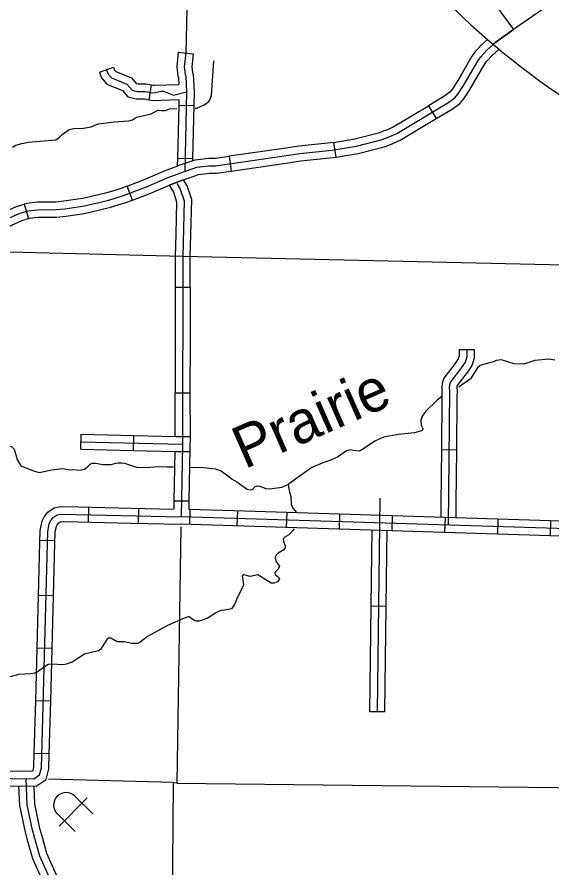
# Model space of a CAD drawing. Extents: x 1370567 to 1373900, y 377514 to 379648.
# Drawn here: x 1371949.2 to 1372102.1, y 378357.5 to 378600.9 of the extents above; entities that cross this region are included whole.
import ezdxf

# ---------------------------------------------------------------- set-up
doc = ezdxf.new("R2010")
doc.units = 0
doc.layers.add('Default', color=7, linetype='Continuous')

msp = doc.modelspace()

# ---------------------------------------------------------------- linework, layer by layer
at = {"layer": 'Default'}
for p, q in [((1371995.3, 378590.87), (1371999.56, 378590.41)), ((1371972.79, 378585.13), (1371976.83, 378586.55)), ((1371986.96, 378577.28), (1371987.7, 378581.5)), ((1371995.43, 378575.68), (1371999.71, 378575.58)), ((1372066.75, 378575.55), (1372068.95, 378571.87)), ((1372040.38, 378560.85), (1372039.7, 378565.08)), ((1371995.08, 378560.6), (1371999.36, 378560.5)), ((1372009.83, 378561.1), (1372010.45, 378556.86)), ((1371982.2, 378548.55), (1371980.68, 378552.55)), ((1371951.28, 378547.38), (1371952.52, 378543.28)), ((1371952.52, 378543.28), (1371952.52, 378543.28)), ((1371994.41, 378523.63), (1371998.69, 378523.63)), ((1372075.56, 378505.8), (1372079.84, 378505.86)), ((1371994.37, 378493.46), (1371998.65, 378493.46)), ((1371967.46, 378477.32), (1371967.56, 378481.6)), ((1371982.54, 378476.97), (1371982.64, 378481.25)), ((1371998.67, 378480.88), (1371994.38, 378480.98)), ((1371994.31, 378476.69), (1371998.6, 378476.62)), ((1372070.48, 378477.18), (1372074.77, 378477.13)), ((1372012.02, 378468.01), (1372015.01, 378465.91)), ((1371969.63, 378456.44), (1371969.73, 378460.72)), ((1371983.93, 378460.41), (1371983.84, 378456.13)), ((1371994.06, 378462.56), (1371998.35, 378462.49)), ((1371998.59, 378455.78), (1371998.72, 378460.07)), ((1372012.16, 378455.36), (1372012.29, 378459.64)), ((1372026.3, 378459.21), (1372026.17, 378454.92)), ((1372041.38, 378458.73), (1372041.25, 378454.45)), ((1372056.46, 378458.26), (1372056.33, 378453.98)), ((1372071.54, 378457.79), (1372071.4, 378453.51)), ((1372086.62, 378457.32), (1372086.48, 378453.04)), ((1372101.69, 378456.85), (1372101.56, 378452.57)), ((1371960.08, 378451.1), (1371955.79, 378451.21)), ((1371959.66, 378435.36), (1371955.37, 378435.47)), ((1372054.72, 378432.31), (1372050.44, 378432.36)), ((1371959.25, 378420.28), (1371954.97, 378420.39)), ((1371958.85, 378405.2), (1371954.56, 378405.31)), ((1372054.36, 378402.14), (1372050.07, 378402.19)), ((1371958.44, 378390.12), (1371954.16, 378390.23)), ((1371969.32, 378377.55), (1371961.26, 378369.44)), ((1371965.78, 378378.04), (1371970.85, 378373.01)), ((1371960.75, 378372.97), (1371965.82, 378367.94))]:
    msp.add_line(p, q, dxfattribs=at)
for points in [[(1372164.09, 378646.29), (1372158.5, 378641.9), (1372150.64, 378634.07), (1372147.38, 378632.08), (1372143.86, 378630.26), (1372142.37, 378629.26), (1372139.97, 378628.41), (1372133.19, 378626.52), (1372129.93, 378624.79), (1372127.01, 378622.71), (1372124.31, 378620.44), (1372091.06, 378597.32), (1372088.12, 378595.25), (1372086.01, 378593.76), (1372085.29, 378593.11)], [(1372081.82, 378614.45), (1372084.35, 378610.59), (1372084.75, 378609.45), (1372085.16, 378606.37), (1372085.51, 378604.94), (1372091.06, 378597.32)], [(1371997.98, 378611.62), (1371997.43, 378590.64)], [(1371944.42, 378542.24), (1371949.88, 378544.72), (1371952.37, 378545.47), (1371955.17, 378545.79), (1371960.46, 378545.84), (1371962.87, 378546.11), (1371968.47, 378546.93), (1371975.42, 378548.58), (1371979.39, 378549.77), (1371986.22, 378552.37), (1371992.14, 378554.96), (1371996.02, 378556.4), (1372000.63, 378557.99), (1372004.03, 378558.41), (1372006.06, 378558.39), (1372030.03, 378561.87), (1372039.15, 378562.82), (1372046.22, 378563.96), (1372053.51, 378565.87), (1372055.79, 378566.71), (1372057.71, 378567.63), (1372072.36, 378576.41), (1372074.33, 378577.82), (1372075.21, 378578.82), (1372076.69, 378581.14), (1372080.99, 378588.54), (1372081.7, 378589.54), (1372083.44, 378591.43), (1372086.01, 378593.76), (1372091.06, 378597.32)], [(1372083.65, 378594.51), (1372081.93, 378592.95), (1372080.03, 378590.89), (1372079.18, 378589.7), (1372076.51, 378585.09)], [(1372080.21, 378582.93), (1372082.79, 378587.37), (1372083.37, 378588.19), (1372084.95, 378589.91), (1372086.95, 378591.72)], [(1371995.3, 378590.87), (1371994.86, 378586.72), (1371995.15, 378584), (1371995.33, 378583.55), (1371995.42, 378581.59)], [(1371997.43, 378590.64), (1371997.01, 378586.72), (1371997.25, 378584.52), (1371997.45, 378584.01), (1371997.66, 378579.54), (1371997.14, 378556.95)], [(1371999.56, 378590.41), (1371999.17, 378586.72), (1371999.35, 378585.03), (1371999.57, 378584.46), (1371999.81, 378579.57), (1371999.71, 378575.58)], [(1372000.11, 378574.89), (1372000.62, 378574.9), (1372002.68, 378575.79), (1372003.99, 378576.74), (1372004.21, 378577.07), (1372004.81, 378578.44), (1372005.5, 378588.4)], [(1371972.79, 378585.13), (1371973.36, 378583.51), (1371974.91, 378581.73), (1371979.34, 378579.95), (1371980.9, 378578.13), (1371983.31, 378577.49), (1371985.66, 378577.5), (1371986.96, 378577.28)], [(1371974.81, 378585.84), (1371975.24, 378584.61), (1371976.19, 378583.53), (1371980.63, 378581.74), (1371982.1, 378580.03), (1371983.58, 378579.64), (1371985.85, 378579.65), (1371988.08, 378579.25), (1371988.74, 378579.31), (1371990.39, 378579.75), (1371991.08, 378579.72), (1371992.03, 378579.3), (1371993.95, 378578.62), (1371997.66, 378579.54)], [(1371976.83, 378586.55), (1371977.13, 378585.71), (1371977.46, 378585.33), (1371981.92, 378583.54), (1371983.29, 378581.93), (1371983.86, 378581.78), (1371986.03, 378581.79), (1371987.7, 378581.5)], [(1372076.51, 378585.09), (1372074.86, 378582.26), (1372073.49, 378580.11), (1372072.88, 378579.42), (1372071.18, 378578.2), (1372066.75, 378575.55)], [(1372068.95, 378571.87), (1372073.53, 378574.61), (1372075.77, 378576.22), (1372076.93, 378577.53), (1372078.52, 378580.03), (1372080.21, 378582.93)], [(1371987.7, 378581.5), (1371988.17, 378581.41), (1371988.37, 378581.43), (1371995.42, 378581.59)], [(1371986.96, 378577.28), (1371987.99, 378577.09), (1371995.47, 378577.37)], [(1371995.47, 378577.37), (1371995.43, 378575.68)], [(1371960.31, 378565.83), (1371961.33, 378566.54), (1371962.12, 378567.33), (1371964.12, 378568.73), (1371965.43, 378569.06), (1371968.18, 378569.1), (1371970.41, 378569.54), (1371972.44, 378570.4), (1371976.94, 378570.97), (1371981.14, 378571.22), (1371982.2, 378571.56), (1371983.35, 378572.24), (1371987.54, 378573.28), (1371989.46, 378574.26), (1371990.52, 378574.23), (1371991.61, 378574.19), (1371992.78, 378574.67), (1371994.85, 378574.74)], [(1371995.43, 378575.68), (1371995.08, 378560.6)], [(1371999.71, 378575.58), (1371999.36, 378560.5)], [(1372053.98, 378568.33), (1372054.96, 378568.69), (1372056.69, 378569.52), (1372066.75, 378575.55)], [(1372055.46, 378564.31), (1372056.63, 378564.74), (1372058.73, 378565.75), (1372068.95, 378571.87)], [(1372039.7, 378565.08), (1372045.77, 378566.06), (1372052.87, 378567.92), (1372053.98, 378568.33)], [(1371947.93, 378563.73), (1371948.87, 378564.24), (1371950.61, 378564.76), (1371952.53, 378565.09), (1371960.31, 378565.83)], [(1372039.7, 378565.08), (1372038.87, 378564.95), (1372029.76, 378564), (1372024.76, 378563.27)], [(1372024.76, 378563.27), (1372009.83, 378561.1)], [(1372040.38, 378560.85), (1372046.66, 378561.86), (1372054.15, 378563.83), (1372055.46, 378564.31)], [(1371994.68, 378558.19), (1371995.3, 378558.42), (1372000.14, 378560.09), (1372003.91, 378560.55), (1372005.92, 378560.53), (1372009.83, 378561.1)], [(1371995.08, 378560.6), (1371995.03, 378558.33)], [(1371999.36, 378560.5), (1371999.35, 378559.82)], [(1372025.38, 378559.03), (1372030.29, 378559.75), (1372039.43, 378560.7), (1372040.38, 378560.85)], [(1371980.68, 378552.55), (1371985.41, 378554.35), (1371991.33, 378556.95), (1371994.68, 378558.19)], [(1372010.45, 378556.86), (1372025.38, 378559.03)], [(1371996.18, 378554.18), (1371996.75, 378554.39), (1372001.11, 378555.89), (1372004.15, 378556.26), (1372006.2, 378556.24), (1372010.45, 378556.86)], [(1371982.2, 378548.55), (1371987.03, 378550.38), (1371992.94, 378552.97), (1371996.18, 378554.18)], [(1371996.76, 378554.39), (1371996.18, 378554.18), (1371992.67, 378552.87), (1371993.9, 378550.83), (1371994.84, 378548.05), (1371994.59, 378538.77)], [(1371994.89, 378553.34), (1371995.86, 378551.73), (1371996.99, 378548.37), (1371996.56, 378532.41), (1371996.49, 378478.79)], [(1371998.87, 378538.66), (1371999.15, 378548.7), (1371997.81, 378552.64), (1371996.76, 378554.39)], [(1371980.68, 378552.55), (1371978.7, 378551.8), (1371974.86, 378550.65), (1371968.07, 378549.03), (1371966.57, 378548.82)], [(1371966.57, 378548.82), (1371962.59, 378548.23), (1371960.33, 378547.98), (1371955.04, 378547.93), (1371951.93, 378547.58), (1371951.28, 378547.38)], [(1371967.19, 378544.57), (1371968.87, 378544.82), (1371975.97, 378546.51), (1371980.08, 378547.74), (1371982.2, 378548.55)], [(1371937.21, 378541.88), (1371938.17, 378542.18), (1371943.6, 378544.22), (1371949.12, 378546.73), (1371951.28, 378547.38)], [(1371938.52, 378537.79), (1371939.58, 378538.13), (1371945.24, 378540.26), (1371950.64, 378542.71), (1371952.52, 378543.28)], [(1371952.52, 378543.28), (1371952.8, 378543.36), (1371955.3, 378543.65), (1371960.59, 378543.7), (1371963.14, 378543.98), (1371967.19, 378544.57)], [(1371994.59, 378538.77), (1371994.42, 378532.45), (1371994.41, 378523.63)], [(1371998.69, 378523.63), (1371998.7, 378532.38), (1371998.87, 378538.66)], [(1371996.56, 378532.41), (1371931.63, 378534.03)], [(1372209.63, 378528.35), (1372147.49, 378528.98), (1371996.56, 378532.41)], [(1371994.41, 378523.63), (1371994.39, 378508.55)], [(1371998.69, 378523.63), (1371998.67, 378508.54)], [(1371994.39, 378508.55), (1371994.37, 378493.46)], [(1371998.67, 378508.54), (1371998.65, 378493.46)], [(1372075.56, 378505.8), (1372075.58, 378504.01), (1372075.49, 378503.69), (1372075.3, 378503.14), (1372074.4, 378501.79), (1372072.43, 378499.23), (1372071.19, 378497.6), (1372070.68, 378496.16), (1372070.6, 378494.91), (1372070.65, 378493.98), (1372070.64, 378492.26)], [(1372077.7, 378505.83), (1372077.73, 378503.73), (1372077.54, 378503.05), (1372077.24, 378502.18), (1372076.15, 378500.54), (1372074.13, 378497.93), (1372073.1, 378496.57), (1372072.8, 378495.72), (1372072.74, 378494.9), (1372072.8, 378494.03), (1372072.4, 378455.62)], [(1372079.84, 378505.86), (1372079.87, 378503.45), (1372079.58, 378502.41), (1372079.17, 378501.22), (1372077.89, 378499.3), (1372075.83, 378496.63), (1372075, 378495.54), (1372074.92, 378495.28), (1372074.89, 378494.9), (1372074.94, 378494.09), (1372074.92, 378492.22)], [(1372102.91, 378502.77), (1372101.27, 378503.06), (1372097.16, 378502.72), (1372095.43, 378502.07), (1372093.9, 378501.64), (1372091.27, 378501.68), (1372087.65, 378502.84), (1372086.08, 378502.67), (1372085.32, 378502.25), (1372083.81, 378501.88), (1372081.53, 378501.21), (1372080.75, 378500.57), (1372078.78, 378497.4), (1372075.84, 378495.29), (1372075.5, 378495.06)], [(1371994.38, 378480.98), (1371994.37, 378493.45)], [(1371998.65, 378493.46), (1371998.67, 378480.88)], [(1372070.61, 378492.38), (1372069.23, 378491.29), (1372066.06, 378488.23), (1372065.08, 378486.85), (1372064.56, 378485.58), (1372064.7, 378484.19), (1372065.18, 378483.25), (1372065.1, 378482.74), (1372064.82, 378482.53), (1372062.8, 378482.01), (1372058.18, 378481.53), (1372053.91, 378480.71), (1372051.45, 378479.64), (1372048.26, 378477.38), (1372047.07, 378476.73)], [(1372070.64, 378492.26), (1372070.48, 378477.18)], [(1372074.92, 378492.22), (1372074.77, 378477.13)], [(1371933.98, 378488.1), (1371934.61, 378487.77), (1371936.96, 378485.7), (1371941.66, 378480.25), (1371943.29, 378479.02), (1371944.98, 378478.37), (1371947.7, 378478.08), (1371948.43, 378477.35), (1371949.23, 378474.37), (1371950.32, 378472.56), (1371953.9, 378471.11), (1371955.57, 378470.65), (1371959.22, 378471.44)], [(1371967.56, 378481.6), (1371982.64, 378481.25)], [(1371982.64, 378481.25), (1371998.67, 378480.88), (1371998.61, 378477.57)], [(1371967.46, 378477.32), (1371982.54, 378476.97)], [(1371967.51, 378479.46), (1371996.49, 378478.79), (1371996.13, 378458)], [(1371998.61, 378477.57), (1371998.35, 378462.49)], [(1371982.54, 378476.97), (1371994.31, 378476.69)], [(1371994.31, 378476.69), (1371994.06, 378462.56)], [(1372047.07, 378476.73), (1372045.3, 378476.93), (1372044.46, 378477.11), (1372043.33, 378476.86), (1372040.84, 378475.05), (1372038.58, 378474.04), (1372036.65, 378473.43), (1372033.47, 378472.06), (1372027.49, 378467.82), (1372026.67, 378467.17)], [(1372070.48, 378477.18), (1372070.33, 378462.09)], [(1372074.77, 378477.13), (1372074.61, 378462.05)], [(1371959.22, 378471.44), (1371962.24, 378471.79), (1371964.39, 378471.37), (1371965.05, 378471.47), (1371967.3, 378471.33), (1371968.54, 378471.6), (1371969.25, 378472.2), (1371970.16, 378473.05), (1371970.74, 378473.33), (1371971.61, 378473.35), (1371973.78, 378472.96), (1371976.15, 378472.97), (1371977.42, 378473.29), (1371978.17, 378473.4), (1371979.1, 378473.4), (1371979.95, 378473.28), (1371983.35, 378472.16), (1371985.53, 378472.06), (1371990.05, 378472.35), (1371992.15, 378472.26), (1371993.91, 378472.26)], [(1371998.74, 378472.2), (1372002.55, 378472.09), (1372005.94, 378471.73)], [(1372005.94, 378471.73), (1372007.52, 378471.12), (1372009.76, 378469.51), (1372010.7, 378468.69), (1372012.02, 378468.01)], [(1372015.01, 378465.91), (1372015.82, 378465.72), (1372016.5, 378465.76), (1372017.23, 378466.66), (1372017.88, 378466.82), (1372018.63, 378466.69), (1372020.35, 378466.06), (1372021.47, 378465.97), (1372024.86, 378466.46), (1372026.67, 378467.17), (1372027.11, 378465.04), (1372027.48, 378463.82), (1372027.55, 378461.43), (1372028.12, 378460.32), (1372029.04, 378459.24)], [(1372052.22, 378402.16), (1372052.95, 378463.26)], [(1371955.78, 378450.55), (1371955.87, 378454.04), (1371956.41, 378456.76), (1371957.08, 378458.04), (1371958.06, 378459.3), (1371959.8, 378460.55), (1371961.65, 378460.9), (1371966.79, 378460.79)], [(1371966.79, 378460.79), (1371981.87, 378460.46)], [(1371981.87, 378460.46), (1371994.02, 378460.19)], [(1371994.06, 378462.56), (1371994.02, 378460.19)], [(1371998.35, 378462.49), (1371998.31, 378460.08)], [(1372070.33, 378462.09), (1372070.28, 378457.83)], [(1372074.61, 378462.05), (1372074.57, 378457.7)], [(1371766.05, 378386.12), (1371806.44, 378385.14), (1371954.08, 378383.04), (1371955.69, 378384.12), (1371956.19, 378386.16), (1371958.01, 378453.8), (1371958.45, 378456.04), (1371958.89, 378456.87), (1371959.56, 378457.74), (1371960.66, 378458.53), (1371961.83, 378458.75), (1371996.13, 378458)], [(1372297.62, 378450.9), (1372160.52, 378451.9), (1372157.06, 378452.13), (1372153.78, 378452.73), (1372150.84, 378452.99), (1372148.33, 378453.05), (1372146.53, 378453.31), (1371996.13, 378458)], [(1372011.22, 378459.68), (1371998.31, 378460.08)], [(1372026.3, 378459.21), (1372011.22, 378459.68)], [(1372041.38, 378458.73), (1372026.3, 378459.21)], [(1372056.46, 378458.26), (1372041.38, 378458.73)], [(1372071.54, 378457.79), (1372056.46, 378458.26)], [(1372086.62, 378457.32), (1372071.54, 378457.79)], [(1371960.06, 378450.44), (1371960.14, 378453.56), (1371960.49, 378455.31), (1371960.7, 378455.71), (1371961.07, 378456.19), (1371961.53, 378456.52), (1371962.01, 378456.61), (1371966.7, 378456.5)], [(1371966.7, 378456.5), (1371981.78, 378456.17)], [(1371981.78, 378456.17), (1371996.08, 378455.86)], [(1372011.09, 378455.39), (1371996.06, 378455.86)], [(1372026.17, 378454.92), (1372011.09, 378455.39)], [(1372101.69, 378456.85), (1372086.62, 378457.32)], [(1372116.77, 378456.38), (1372101.69, 378456.85)], [(1372028.44, 378454.57), (1372028.06, 378454.01), (1372026.91, 378452.82), (1372025.55, 378452), (1372025.25, 378451.48), (1372025.34, 378450.94), (1372025.88, 378449.69), (1372025.89, 378449.07), (1372025.5, 378448.49), (1372023.86, 378447.55), (1372023.3, 378447.02), (1372023.03, 378446.42), (1372023.14, 378445.25), (1372023.81, 378444.35), (1372024.19, 378443.81), (1372023.81, 378442.98), (1372022.91, 378441.99), (1372023.06, 378441.37), (1372024.08, 378440.61), (1372024.23, 378440.13), (1372023.61, 378439.38), (1372022.74, 378438.96), (1372021.88, 378438.95), (1372018.04, 378441.33), (1372015.84, 378440.86), (1372014.01, 378441.4), (1372013.56, 378441.05), (1372013.94, 378438.63), (1372013.73, 378437.89), (1372012.1, 378434.8), (1372011.36, 378432.85), (1372010.5, 378431.66), (1372008.56, 378431.29), (1372007.51, 378431.12), (1372005.89, 378430.38), (1372003.72, 378428.94), (1372001.31, 378428.16), (1372000.51, 378428.14), (1371999.73, 378428.36), (1371998.83, 378429.11), (1371998.48, 378429.42), (1371997.29, 378429.09), (1371992.27, 378426.83)], [(1371996.08, 378455.11), (1371994.9, 378381.81)], [(1372041.25, 378454.45), (1372026.17, 378454.92)], [(1372056.33, 378453.98), (1372041.25, 378454.45)], [(1372050.62, 378447.44), (1372050.7, 378454.16)], [(1372054.9, 378447.39), (1372054.98, 378454.02)], [(1372071.4, 378453.51), (1372056.33, 378453.98)], [(1372086.48, 378453.04), (1372071.4, 378453.51)], [(1372101.56, 378452.57), (1372086.48, 378453.04)], [(1371955.37, 378435.47), (1371955.78, 378450.55)], [(1372116.64, 378452.1), (1372101.56, 378452.57)], [(1371959.66, 378435.36), (1371960.06, 378450.44)], [(1372050.44, 378432.36), (1372050.62, 378447.44)], [(1372054.72, 378432.31), (1372054.9, 378447.39)], [(1371954.97, 378420.39), (1371955.37, 378435.47)], [(1371959.25, 378420.28), (1371959.66, 378435.36)], [(1372050.25, 378417.27), (1372050.44, 378432.36)], [(1372054.54, 378417.22), (1372054.72, 378432.31)], [(1371992.27, 378426.83), (1371986.5, 378423.75), (1371984.39, 378422.12), (1371983.74, 378421.76), (1371981.97, 378421.73), (1371979.96, 378422.18), (1371977.85, 378422.17), (1371976.08, 378423.22), (1371975.34, 378423.27), (1371974.86, 378422.86), (1371973.08, 378420), (1371972.55, 378419.59), (1371968.48, 378418.72), (1371964.95, 378416.43), (1371963.31, 378415.8), (1371962.31, 378415.61), (1371959.08, 378415.78), (1371958.16, 378415.68), (1371957.12, 378415.09), (1371955.31, 378413.74), (1371954.21, 378413.21), (1371953.18, 378413.02), (1371949.7, 378412.87), (1371947.23, 378412.2)], [(1371954.56, 378405.31), (1371954.97, 378420.39)], [(1371958.85, 378405.2), (1371959.25, 378420.28)], [(1372050.07, 378402.19), (1372050.25, 378417.27)], [(1372054.36, 378402.14), (1372054.54, 378417.22)], [(1371954.16, 378390.23), (1371954.56, 378405.31)], [(1371958.44, 378390.12), (1371958.85, 378405.2)], [(1371947.02, 378381), (1371954.72, 378380.89), (1371957.57, 378382.8), (1371958.33, 378385.87), (1371958.44, 378390.12)], [(1371947.08, 378385.28), (1371953.44, 378385.19), (1371953.81, 378385.44), (1371954.06, 378386.45), (1371954.16, 378390.23)], [(1371960.29, 378351.52), (1371958.23, 378355.33), (1371955.76, 378360.89), (1371953.7, 378368.3), (1371952.16, 378375.61), (1371951.85, 378383.07)], [(1371994.9, 378381.81), (1371993.87, 378381.93), (1371958.25, 378382.92)], [(1371952.45, 378364.82), (1371951.62, 378367.79), (1371950.03, 378375.34), (1371949.79, 378380.96)], [(1371956.58, 378365.96), (1371955.79, 378368.81), (1371954.29, 378375.87), (1371954.09, 378380.9)], [(1371993.87, 378381.93), (1371993.22, 378299.58)], [(1371994.9, 378381.81), (1372145.45, 378380.03), (1372296.64, 378376.61), (1372355.79, 378374.65)], [(1371962.17, 378352.54), (1371960.15, 378356.27), (1371957.78, 378361.61), (1371956.58, 378365.96)], [(1371958.4, 378350.5), (1371956.31, 378354.38), (1371953.74, 378360.16), (1371952.45, 378364.82)]]:
    msp.add_lwpolyline(points, dxfattribs=at)
for centre, radius, start, end in [((1372233.57, 378768.5), 229.67, 229.2493, 230.328), ((1371963.26, 378375.5), 3.57, 45.2094, 225.2094)]:
    msp.add_arc(centre, radius, start, end, dxfattribs=at)
msp.add_ellipse((1372195.74, 378755.88), major_axis=(-92.86, 196.35), ratio=0.878598, start_param=1.236692, end_param=3.141593, dxfattribs=at)

# ---------------------------------------------------------------- texts
msp.add_text('Prairie', height=12.069, rotation=23.682, dxfattribs=at).set_placement((1372014.25, 378471.51))

doc.saveas('drawing.dxf')
